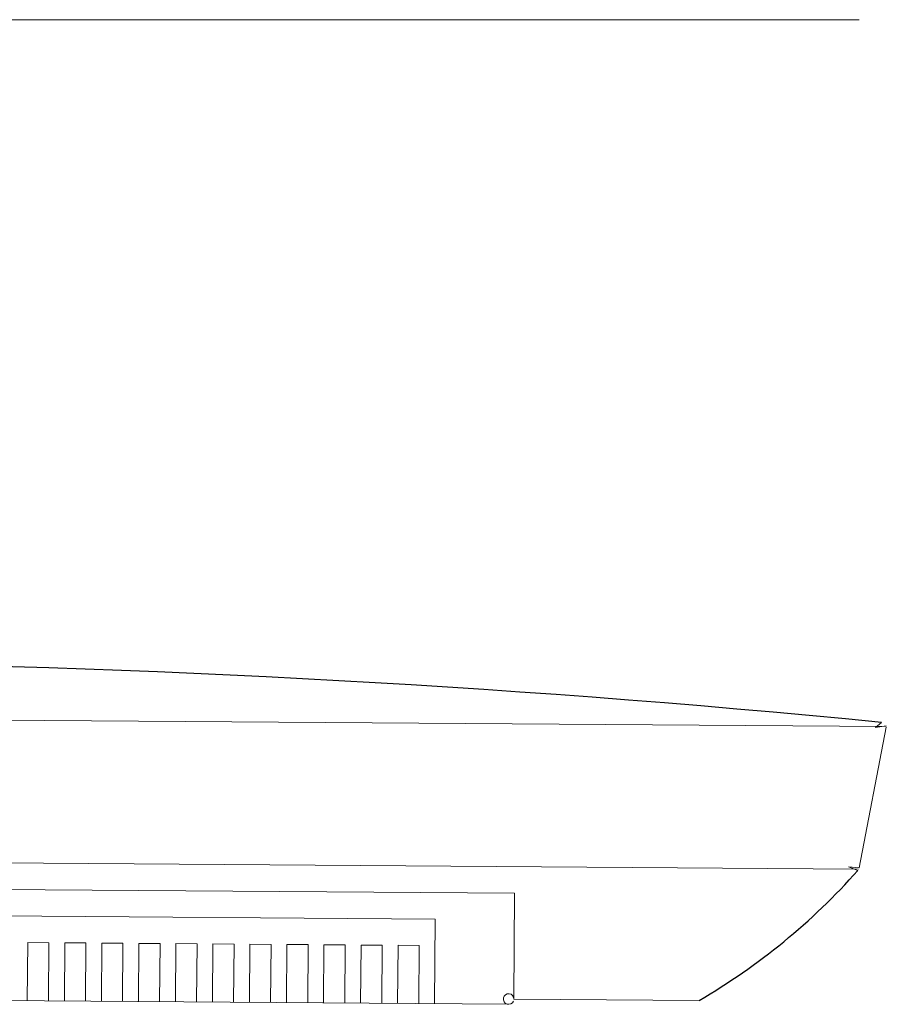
# Model space of a CAD drawing. Header units: feet. Extents: x 8 to 127, y 6 to 90.
# Tile 304 of 538: x 46.3063 to 46.3882, y 50.1896 to 50.2827. Entities that reach past the tile are written whole.
import ezdxf

# ---------------------------------------------------------------- set-up
doc = ezdxf.new("R2010")
doc.units = ezdxf.units.FT
doc.header["$MEASUREMENT"] = 0
doc.layers.add('MOBILARIO', color=8, linetype='Continuous')
doc.layers.add('MOBILIÁRIO2', color=250, linetype='Continuous')

msp = doc.modelspace()

# ---------------------------------------------------------------- linework, layer by layer
at = {"layer": 'MOBILARIO', "lineweight": 5}
msp.add_line((46.38566061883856, 50.28267955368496), (46.15766061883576, 50.28267955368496), dxfattribs=at)
msp.add_line((46.38566061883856, 50.28267955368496), (46.15766061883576, 50.28267955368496), dxfattribs=at)
at = {"layer": 'MOBILIÁRIO2', "lineweight": 5}
for p, q in [((46.16073052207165, 50.21756642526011), (46.38821381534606, 50.21587605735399)), ((46.16073052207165, 50.21756642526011), (46.38821381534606, 50.21587605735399)), ((46.38564389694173, 50.20252939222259), (46.38820583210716, 50.21581396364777)), ((46.38564389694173, 50.20252939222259), (46.38820583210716, 50.21581396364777)), ((46.38720676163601, 50.21578348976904), (46.38776878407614, 50.21627962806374)), ((46.38720676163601, 50.21578348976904), (46.38776878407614, 50.21627962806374)), ((46.38821394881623, 50.21593911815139), (46.38720676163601, 50.21578348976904)), ((46.38821394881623, 50.21593911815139), (46.38720676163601, 50.21578348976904)), ((46.16314465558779, 50.20404818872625), (46.3855974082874, 50.20239505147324)), ((46.16314465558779, 50.20404818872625), (46.3855974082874, 50.20239505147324)), ((46.38552672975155, 50.2022919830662), (46.38465294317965, 50.20262407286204)), ((46.38465294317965, 50.20262407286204), (46.38564389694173, 50.20252939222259)), ((46.38552672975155, 50.2022919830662), (46.38465294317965, 50.20262407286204)), ((46.38465294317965, 50.20262407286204), (46.38564389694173, 50.20252939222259)), ((46.35308577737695, 50.20013559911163), (46.19561928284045, 50.20130777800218)), ((46.35308577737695, 50.20013559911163), (46.19561928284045, 50.20130777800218)), ((46.3530117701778, 50.19013587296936), (46.35308577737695, 50.20013559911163)), ((46.3530117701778, 50.19013587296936), (46.35308577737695, 50.20013559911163)), ((46.20308600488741, 50.19875244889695), (46.34558205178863, 50.19769106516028)), ((46.20308600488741, 50.19875244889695), (46.34558205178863, 50.19769106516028)), ((46.34558205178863, 50.19769106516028), (46.34552284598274, 50.18969128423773)), ((46.34558205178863, 50.19769106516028), (46.34552284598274, 50.18969128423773)), ((46.30706460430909, 50.1954760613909), (46.3070239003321, 50.18997621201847)), ((46.30706460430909, 50.1954760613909), (46.3070239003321, 50.18997621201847)), ((46.30906454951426, 50.19546125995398), (46.30706460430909, 50.1954760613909)), ((46.30906454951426, 50.19546125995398), (46.30706460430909, 50.1954760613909)), ((46.30902384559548, 50.189961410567), (46.30906454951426, 50.19546125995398)), ((46.30902384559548, 50.189961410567), (46.30906454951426, 50.19546125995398)), ((46.31056450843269, 50.19545015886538), (46.31052380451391, 50.18995030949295)), ((46.31056450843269, 50.19545015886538), (46.31052380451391, 50.18995030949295)), ((46.31256445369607, 50.19543535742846), (46.31056450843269, 50.19545015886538)), ((46.31256445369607, 50.19543535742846), (46.31056450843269, 50.19545015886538)), ((46.31252374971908, 50.18993550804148), (46.31256445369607, 50.19543535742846)), ((46.31252374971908, 50.18993550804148), (46.31256445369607, 50.19543535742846)), ((46.3140644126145, 50.19542425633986), (46.31402370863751, 50.18992440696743)), ((46.3140644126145, 50.19542425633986), (46.31402370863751, 50.18992440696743)), ((46.31606435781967, 50.19540945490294), (46.3140644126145, 50.19542425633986)), ((46.31606435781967, 50.19540945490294), (46.3140644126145, 50.19542425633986)), ((46.31602365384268, 50.18990960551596), (46.31606435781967, 50.19540945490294)), ((46.31602365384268, 50.18990960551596), (46.31606435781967, 50.19540945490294)), ((46.3175643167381, 50.19539835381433), (46.31752361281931, 50.18989850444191)), ((46.3175643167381, 50.19539835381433), (46.31752361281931, 50.18989850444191)), ((46.31956426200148, 50.19538355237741), (46.3175643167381, 50.19539835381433)), ((46.31956426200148, 50.19538355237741), (46.3175643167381, 50.19539835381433)), ((46.31952355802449, 50.18988370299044), (46.31956426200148, 50.19538355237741)), ((46.31952355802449, 50.18988370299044), (46.31956426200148, 50.19538355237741)), ((46.32106422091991, 50.19537245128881), (46.32102351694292, 50.18987260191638)), ((46.32106422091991, 50.19537245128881), (46.32102351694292, 50.18987260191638)), ((46.32306416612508, 50.19535764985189), (46.32106422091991, 50.19537245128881)), ((46.32306416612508, 50.19535764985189), (46.32106422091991, 50.19537245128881)), ((46.32302346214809, 50.18985780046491), (46.32306416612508, 50.19535764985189)), ((46.32302346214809, 50.18985780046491), (46.32306416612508, 50.19535764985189)), ((46.32456412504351, 50.19534654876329), (46.32452342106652, 50.18984669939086)), ((46.32456412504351, 50.19534654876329), (46.32452342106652, 50.18984669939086)), ((46.32656407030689, 50.19533174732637), (46.32456412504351, 50.19534654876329)), ((46.32656407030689, 50.19533174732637), (46.32456412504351, 50.19534654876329)), ((46.32652336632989, 50.18983189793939), (46.32656407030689, 50.19533174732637)), ((46.32652336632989, 50.18983189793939), (46.32656407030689, 50.19533174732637)), ((46.32806402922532, 50.19532064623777), (46.32802332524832, 50.18982079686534)), ((46.32806402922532, 50.19532064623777), (46.32802332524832, 50.18982079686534)), ((46.33006397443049, 50.19530584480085), (46.32806402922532, 50.19532064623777)), ((46.33006397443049, 50.19530584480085), (46.32806402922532, 50.19532064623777)), ((46.33002327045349, 50.18980599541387), (46.33006397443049, 50.19530584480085)), ((46.33002327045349, 50.18980599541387), (46.33006397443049, 50.19530584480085)), ((46.33156393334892, 50.19529474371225), (46.33152322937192, 50.18979489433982)), ((46.33156393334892, 50.19529474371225), (46.33152322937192, 50.18979489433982)), ((46.3335638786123, 50.19527994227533), (46.33156393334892, 50.19529474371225)), ((46.3335638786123, 50.19527994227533), (46.33156393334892, 50.19529474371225)), ((46.3335231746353, 50.1897800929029), (46.3335638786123, 50.19527994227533)), ((46.3335231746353, 50.1897800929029), (46.3335638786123, 50.19527994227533)), ((46.33506383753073, 50.19526884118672), (46.33502313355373, 50.1897689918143)), ((46.33506383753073, 50.19526884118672), (46.33502313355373, 50.1897689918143)), ((46.3370637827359, 50.19525403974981), (46.33506383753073, 50.19526884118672)), ((46.3370637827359, 50.19525403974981), (46.33506383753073, 50.19526884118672)), ((46.3370230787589, 50.18975419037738), (46.3370637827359, 50.19525403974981)), ((46.3370230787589, 50.18975419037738), (46.3370637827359, 50.19525403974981)), ((46.33856374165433, 50.1952429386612), (46.33852303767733, 50.18974308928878)), ((46.33856374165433, 50.1952429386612), (46.33852303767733, 50.18974308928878)), ((46.3405636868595, 50.19522813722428), (46.33856374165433, 50.1952429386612)), ((46.3405636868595, 50.19522813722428), (46.33856374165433, 50.1952429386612)), ((46.34052298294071, 50.18972828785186), (46.3405636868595, 50.19522813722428)), ((46.34052298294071, 50.18972828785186), (46.3405636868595, 50.19522813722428)), ((46.34206364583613, 50.19521703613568), (46.34202294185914, 50.18971718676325)), ((46.34206364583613, 50.19521703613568), (46.34202294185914, 50.18971718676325)), ((46.34406359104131, 50.19520223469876), (46.34206364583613, 50.19521703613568)), ((46.34406359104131, 50.19520223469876), (46.34206364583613, 50.19521703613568)), ((46.34402288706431, 50.18970238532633), (46.34406359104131, 50.19520223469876)), ((46.34402288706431, 50.18970238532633), (46.34406359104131, 50.19520223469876)), ((46.19604156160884, 50.19080436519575), (46.35250808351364, 50.18963958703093)), ((46.19604156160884, 50.19080436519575), (46.35250808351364, 50.18963958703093)), ((46.3530117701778, 50.19013587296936), (46.37052586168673, 50.19000625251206)), ((46.3530117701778, 50.19013587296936), (46.37052586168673, 50.19000625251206))]:
    msp.add_line(p, q, dxfattribs=at)
at = {"layer": 'MOBILIÁRIO2'}
for centre, radius, start, end in [((46.26919654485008, 49.00723403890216), 1.214845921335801, 84.39886022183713, 94.75122580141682), ((46.26919654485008, 49.00723403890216), 1.214845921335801, 84.39886022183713, 94.75122580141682), ((46.38770676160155, 50.21578348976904), 0.0004999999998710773, 0, 0), ((46.38770676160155, 50.21578348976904), 0.0004999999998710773, 0, 0), ((46.38515294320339, 50.20262407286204), 0.0004999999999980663, 0, 0), ((46.38515294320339, 50.20262407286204), 0.0004999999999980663, 0, 0), ((46.33951614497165, 50.24316998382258), 0.0615466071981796, 300.2544591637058, 318.3805830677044), ((46.33951614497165, 50.24316998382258), 0.0615466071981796, 300.2544591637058, 318.3805830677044)]:
    msp.add_arc(centre, radius, start, end, dxfattribs=at)
at = {"layer": 'MOBILIÁRIO2', "lineweight": 5}
msp.add_arc((46.35251178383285, 50.19013957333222), 0.0005, 0, 336.9561010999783, dxfattribs=at)
msp.add_arc((46.35251178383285, 50.19013957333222), 0.0005, 0, 336.9561010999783, dxfattribs=at)

doc.saveas('drawing.dxf')
